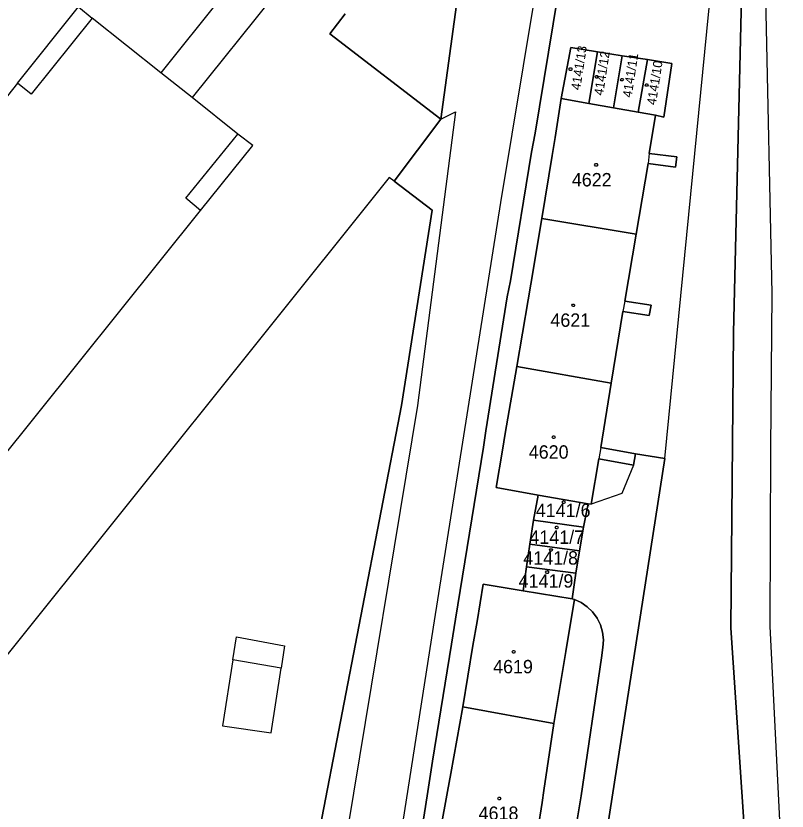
# Model space of a CAD drawing. Extents: x -263587 to -261993, y -1238795 to -1236748.
# Drawn here: x -262834.6 to -262742.4, y -1237498.1 to -1237403.1 of the extents above; entities that cross this region are included whole.
import ezdxf

# ---------------------------------------------------------------- set-up
doc = ezdxf.new("R2010")
doc.units = 0
for name, color, linetype in [('Vrstva 1', 7, 'Continuous'), ('Vrstva 2', 7, 'Continuous'), ('Vrstva 3', 7, 'Continuous')]:
    doc.layers.add(name, color=color, linetype=linetype)

msp = doc.modelspace()

# ---------------------------------------------------------------- linework, layer by layer
at = {"layer": 'Vrstva 1'}
for p, q in [((-262748.79, -1237440.91), (-262747.23, -1237375.51)), ((-262747.23, -1237375.51), (-262748.79, -1237440.91)), ((-262745.18, -1237391.05), (-262744.24, -1237436.23)), ((-262783.8, -1237415.42), (-262780.53, -1237391.46)), ((-262780.53, -1237391.46), (-262783.8, -1237415.42)), ((-262804.94, -1237394.45), (-262817.31, -1237409.85)), ((-262768.88, -1237394.94), (-262772.53, -1237417.07)), ((-262772.53, -1237417.07), (-262768.88, -1237394.94)), ((-262771.88, -1237396.5), (-262776.66, -1237425.38)), ((-262801.19, -1237397.42), (-262813.56, -1237412.83)), ((-262834.43, -1237411.12), (-262827.12, -1237401.98)), ((-262827.12, -1237401.98), (-262825.5, -1237403.32)), ((-262825.5, -1237403.32), (-262832.79, -1237412.43)), ((-262817.31, -1237409.85), (-262825.5, -1237403.32)), ((-262795.24, -1237402.81), (-262797.07, -1237405.2)), ((-262797.07, -1237405.2), (-262795.24, -1237402.81)), ((-262797.07, -1237405.2), (-262783.8, -1237415.42)), ((-262783.8, -1237415.42), (-262797.07, -1237405.2)), ((-262769.4, -1237412.93), (-262768.28, -1237406.86)), ((-262768.28, -1237406.86), (-262769.4, -1237412.93)), ((-262768.28, -1237406.86), (-262765.08, -1237407.36)), ((-262765.08, -1237407.36), (-262768.28, -1237406.86)), ((-262766.11, -1237413.52), (-262765.08, -1237407.36)), ((-262765.08, -1237407.36), (-262766.11, -1237413.52)), ((-262765.08, -1237407.36), (-262762.11, -1237407.82)), ((-262762.11, -1237407.82), (-262765.08, -1237407.36)), ((-262762.11, -1237407.82), (-262763.17, -1237414.04)), ((-262763.17, -1237414.04), (-262762.11, -1237407.82)), ((-262762.11, -1237407.82), (-262759.09, -1237408.29)), ((-262759.09, -1237408.29), (-262762.11, -1237407.82)), ((-262759.09, -1237408.29), (-262760.22, -1237414.57)), ((-262760.22, -1237414.57), (-262759.09, -1237408.29)), ((-262759.09, -1237408.29), (-262756.19, -1237408.74)), ((-262756.19, -1237408.74), (-262759.09, -1237408.29)), ((-262756.19, -1237408.74), (-262757.14, -1237415.16)), ((-262757.14, -1237415.16), (-262756.19, -1237408.74)), ((-262813.56, -1237412.83), (-262817.31, -1237409.85)), ((-262834.43, -1237411.12), (-262848.74, -1237429.01)), ((-262832.79, -1237412.43), (-262834.43, -1237411.12)), ((-262808.1, -1237417.18), (-262813.56, -1237412.83)), ((-262770.15, -1237417.58), (-262769.4, -1237412.93)), ((-262769.4, -1237412.93), (-262770.15, -1237417.58)), ((-262769.4, -1237412.93), (-262766.11, -1237413.52)), ((-262766.11, -1237413.52), (-262769.4, -1237412.93)), ((-262766.11, -1237413.52), (-262763.17, -1237414.04)), ((-262763.17, -1237414.04), (-262766.11, -1237413.52)), ((-262763.17, -1237414.04), (-262760.22, -1237414.57)), ((-262760.22, -1237414.57), (-262763.17, -1237414.04)), ((-262782.04, -1237414.52), (-262786.6, -1237449.63)), ((-262783.8, -1237415.42), (-262782.04, -1237414.52)), ((-262760.22, -1237414.57), (-262758.13, -1237414.94)), ((-262758.13, -1237414.94), (-262760.22, -1237414.57)), ((-262758.13, -1237414.94), (-262758.88, -1237419.51)), ((-262758.88, -1237419.51), (-262758.13, -1237414.94)), ((-262757.14, -1237415.16), (-262758.13, -1237414.94)), ((-262758.13, -1237414.94), (-262757.14, -1237415.16)), ((-262783.8, -1237415.42), (-262789.37, -1237422.8)), ((-262789.37, -1237422.8), (-262783.8, -1237415.42)), ((-262814.32, -1237424.83), (-262808.1, -1237417.18)), ((-262806.3, -1237418.57), (-262808.1, -1237417.18)), ((-262772.53, -1237417.07), (-262772.95, -1237419.35)), ((-262772.95, -1237419.35), (-262772.53, -1237417.07)), ((-262770.5, -1237419.76), (-262770.15, -1237417.58)), ((-262770.15, -1237417.58), (-262770.5, -1237419.76)), ((-262812.54, -1237426.31), (-262806.3, -1237418.57)), ((-262772.95, -1237419.35), (-262775.47, -1237434.71)), ((-262775.47, -1237434.71), (-262772.95, -1237419.35)), ((-262771.71, -1237427.28), (-262770.5, -1237419.76)), ((-262770.5, -1237419.76), (-262771.71, -1237427.28)), ((-262758.88, -1237419.51), (-262759.03, -1237420.69)), ((-262758.88, -1237419.51), (-262755.58, -1237419.89)), ((-262755.58, -1237419.89), (-262758.88, -1237419.51)), ((-262759.03, -1237420.69), (-262760.44, -1237429.13)), ((-262760.44, -1237429.13), (-262759.03, -1237420.69)), ((-262755.76, -1237421.16), (-262759.03, -1237420.69)), ((-262759.03, -1237420.69), (-262755.76, -1237421.16)), ((-262755.58, -1237419.89), (-262755.76, -1237421.16)), ((-262755.76, -1237421.16), (-262755.58, -1237419.89)), ((-262790, -1237422.39), (-262851.26, -1237498.84)), ((-262789.37, -1237422.8), (-262790, -1237422.39)), ((-262789.37, -1237422.8), (-262784.83, -1237426.27)), ((-262784.83, -1237426.27), (-262789.37, -1237422.8)), ((-262812.54, -1237426.31), (-262814.32, -1237424.83)), ((-262776.66, -1237425.38), (-262784.59, -1237475.35)), ((-262853.38, -1237477.23), (-262812.54, -1237426.31)), ((-262784.83, -1237426.27), (-262788.52, -1237449.61)), ((-262788.52, -1237449.61), (-262784.83, -1237426.27)), ((-262773.04, -1237435.12), (-262771.71, -1237427.28)), ((-262771.71, -1237427.28), (-262773.04, -1237435.12)), ((-262771.71, -1237427.28), (-262760.44, -1237429.13)), ((-262760.44, -1237429.13), (-262771.71, -1237427.28)), ((-262760.44, -1237429.13), (-262761.82, -1237437.17)), ((-262761.82, -1237437.17), (-262760.44, -1237429.13)), ((-262775.47, -1237434.71), (-262775.86, -1237436.62)), ((-262775.86, -1237436.62), (-262775.47, -1237434.71)), ((-262773.36, -1237436.99), (-262773.04, -1237435.12)), ((-262773.04, -1237435.12), (-262773.36, -1237436.99)), ((-262775.86, -1237436.62), (-262778.44, -1237452.67)), ((-262778.44, -1237452.67), (-262775.86, -1237436.62)), ((-262744.24, -1237436.23), (-262744.38, -1237454.81)), ((-262774.73, -1237444.96), (-262773.36, -1237436.99)), ((-262773.36, -1237436.99), (-262774.73, -1237444.96)), ((-262761.82, -1237437.17), (-262762.06, -1237438.41)), ((-262761.82, -1237437.17), (-262758.64, -1237437.63)), ((-262758.64, -1237437.63), (-262761.82, -1237437.17)), ((-262758.64, -1237437.63), (-262758.88, -1237438.87)), ((-262758.88, -1237438.87), (-262758.64, -1237437.63)), ((-262762.06, -1237438.41), (-262763.43, -1237446.95)), ((-262763.43, -1237446.95), (-262762.06, -1237438.41)), ((-262758.88, -1237438.87), (-262762.06, -1237438.41)), ((-262762.06, -1237438.41), (-262758.88, -1237438.87)), ((-262749.11, -1237476.18), (-262748.79, -1237440.91)), ((-262748.79, -1237440.91), (-262749.11, -1237476.18)), ((-262776.1, -1237452.97), (-262774.73, -1237444.96)), ((-262774.73, -1237444.96), (-262776.1, -1237452.97)), ((-262763.43, -1237446.95), (-262774.73, -1237444.96)), ((-262774.73, -1237444.96), (-262763.43, -1237446.95)), ((-262763.43, -1237446.95), (-262764.69, -1237454.63)), ((-262764.69, -1237454.63), (-262763.43, -1237446.95)), ((-262788.52, -1237449.61), (-262798.23, -1237499.99)), ((-262798.23, -1237499.99), (-262788.52, -1237449.61)), ((-262786.6, -1237449.63), (-262794.94, -1237500.04)), ((-262778.44, -1237452.67), (-262778.72, -1237454.61)), ((-262778.72, -1237454.61), (-262778.44, -1237452.67)), ((-262776.44, -1237454.97), (-262776.1, -1237452.97)), ((-262776.1, -1237452.97), (-262776.44, -1237454.97)), ((-262778.72, -1237454.61), (-262782.04, -1237475.15)), ((-262782.04, -1237475.15), (-262778.72, -1237454.61)), ((-262777.2, -1237459.41), (-262776.44, -1237454.97)), ((-262776.44, -1237454.97), (-262777.2, -1237459.41)), ((-262764.69, -1237454.63), (-262764.92, -1237455.99)), ((-262764.69, -1237454.63), (-262760.52, -1237455.39)), ((-262760.52, -1237455.39), (-262764.69, -1237454.63)), ((-262744.38, -1237454.81), (-262744.47, -1237476)), ((-262760.52, -1237455.39), (-262760.76, -1237456.74)), ((-262760.76, -1237456.74), (-262760.52, -1237455.39)), ((-262760.52, -1237455.39), (-262757.02, -1237455.96)), ((-262757.02, -1237455.96), (-262760.52, -1237455.39)), ((-262764.92, -1237455.99), (-262765.81, -1237461.41)), ((-262765.81, -1237461.41), (-262764.92, -1237455.99)), ((-262760.76, -1237456.74), (-262764.92, -1237455.99)), ((-262764.92, -1237455.99), (-262760.76, -1237456.74)), ((-262757.02, -1237455.96), (-262763.86, -1237500.03)), ((-262763.86, -1237500.03), (-262757.02, -1237455.96)), ((-262760.76, -1237456.74), (-262762.18, -1237460.15)), ((-262772.15, -1237460.35), (-262777.2, -1237459.41)), ((-262777.2, -1237459.41), (-262772.15, -1237460.35)), ((-262772.72, -1237463.32), (-262772.15, -1237460.35)), ((-262772.15, -1237460.35), (-262772.72, -1237463.32)), ((-262772.15, -1237460.35), (-262766.2, -1237461.37)), ((-262766.2, -1237461.37), (-262772.15, -1237460.35)), ((-262762.18, -1237460.15), (-262765.81, -1237461.41)), ((-262766.2, -1237461.37), (-262766.76, -1237464.18)), ((-262766.76, -1237464.18), (-262766.2, -1237461.37)), ((-262765.81, -1237461.41), (-262766.2, -1237461.37)), ((-262766.2, -1237461.37), (-262765.81, -1237461.41)), ((-262773.17, -1237466.2), (-262772.72, -1237463.32)), ((-262772.72, -1237463.32), (-262773.17, -1237466.2)), ((-262772.72, -1237463.32), (-262766.76, -1237464.18)), ((-262766.76, -1237464.18), (-262772.72, -1237463.32)), ((-262766.76, -1237464.18), (-262767.23, -1237467)), ((-262767.23, -1237467), (-262766.76, -1237464.18)), ((-262773.58, -1237468.89), (-262773.17, -1237466.2)), ((-262773.17, -1237466.2), (-262773.58, -1237468.89)), ((-262773.17, -1237466.2), (-262767.23, -1237467)), ((-262767.23, -1237467), (-262773.17, -1237466.2)), ((-262767.23, -1237467), (-262767.68, -1237469.67)), ((-262767.68, -1237469.67), (-262767.23, -1237467)), ((-262773.95, -1237471.76), (-262773.58, -1237468.89)), ((-262773.58, -1237468.89), (-262773.95, -1237471.76)), ((-262767.68, -1237469.67), (-262773.58, -1237468.89)), ((-262773.58, -1237468.89), (-262767.68, -1237469.67)), ((-262767.68, -1237469.67), (-262768.12, -1237472.74)), ((-262768.12, -1237472.74), (-262767.68, -1237469.67)), ((-262779.48, -1237475.44), (-262778.73, -1237470.96)), ((-262778.73, -1237470.96), (-262779.48, -1237475.44)), ((-262778.73, -1237470.96), (-262773.95, -1237471.76)), ((-262773.95, -1237471.76), (-262778.73, -1237470.96)), ((-262768.12, -1237472.74), (-262773.95, -1237471.76)), ((-262773.95, -1237471.76), (-262768.12, -1237472.74)), ((-262767.83, -1237472.79), (-262768.67, -1237477.79)), ((-262768.67, -1237477.79), (-262767.83, -1237472.79)), ((-262768.12, -1237472.74), (-262767.83, -1237472.79)), ((-262767.83, -1237472.79), (-262768.12, -1237472.74)), ((-262767.02, -1237473.16), (-262767.83, -1237472.79)), ((-262767.83, -1237472.79), (-262767.02, -1237473.16)), ((-262766.29, -1237473.67), (-262767.02, -1237473.16)), ((-262767.02, -1237473.16), (-262766.29, -1237473.67)), ((-262765.65, -1237474.29), (-262766.29, -1237473.67)), ((-262766.29, -1237473.67), (-262765.65, -1237474.29)), ((-262765.12, -1237475.02), (-262765.65, -1237474.29)), ((-262765.65, -1237474.29), (-262765.12, -1237475.02)), ((-262784.59, -1237475.35), (-262790.06, -1237510.34)), ((-262782.04, -1237475.15), (-262782.55, -1237478.16)), ((-262782.55, -1237478.16), (-262782.04, -1237475.15)), ((-262779.97, -1237478.31), (-262779.48, -1237475.44)), ((-262779.48, -1237475.44), (-262779.97, -1237478.31)), ((-262764.72, -1237475.84), (-262765.12, -1237475.02)), ((-262765.12, -1237475.02), (-262764.72, -1237475.84)), ((-262764.46, -1237476.72), (-262764.72, -1237475.84)), ((-262764.72, -1237475.84), (-262764.46, -1237476.72)), ((-262764.37, -1237477.64), (-262764.46, -1237476.72)), ((-262764.46, -1237476.72), (-262764.37, -1237477.64)), ((-262747.55, -1237499.97), (-262749.11, -1237476.18)), ((-262749.11, -1237476.18), (-262747.55, -1237499.97)), ((-262744.47, -1237476), (-262743.25, -1237500.01)), ((-262808.67, -1237480.01), (-262808.23, -1237477.26)), ((-262808.23, -1237477.26), (-262802.51, -1237478.36)), ((-262768.67, -1237477.79), (-262768.87, -1237479.02)), ((-262768.87, -1237479.02), (-262768.67, -1237477.79)), ((-262764.43, -1237478.55), (-262764.37, -1237477.64)), ((-262764.37, -1237477.64), (-262764.43, -1237478.55)), ((-262802.51, -1237478.36), (-262802.89, -1237481.01)), ((-262782.55, -1237478.16), (-262784.82, -1237492.11)), ((-262784.82, -1237492.11), (-262782.55, -1237478.16)), ((-262781.19, -1237485.63), (-262779.97, -1237478.31)), ((-262779.97, -1237478.31), (-262781.19, -1237485.63)), ((-262764.61, -1237479.77), (-262764.43, -1237478.55)), ((-262764.43, -1237478.55), (-262764.61, -1237479.77)), ((-262768.87, -1237479.02), (-262770.31, -1237487.62)), ((-262770.31, -1237487.62), (-262768.87, -1237479.02)), ((-262808.67, -1237480.01), (-262809.9, -1237487.89)), ((-262802.89, -1237481.01), (-262808.67, -1237480.01)), ((-262767.01, -1237496.26), (-262764.61, -1237479.77)), ((-262764.61, -1237479.77), (-262767.01, -1237496.26)), ((-262804.11, -1237488.75), (-262802.89, -1237481.01)), ((-262782.63, -1237493.61), (-262781.19, -1237485.63)), ((-262781.19, -1237485.63), (-262782.63, -1237493.61)), ((-262770.31, -1237487.62), (-262781.19, -1237485.63)), ((-262781.19, -1237485.63), (-262770.31, -1237487.62)), ((-262809.9, -1237487.89), (-262804.11, -1237488.75)), ((-262770.31, -1237487.62), (-262771.47, -1237495.62)), ((-262771.47, -1237495.62), (-262770.31, -1237487.62)), ((-262784.82, -1237492.11), (-262785.45, -1237496.26)), ((-262785.45, -1237496.26), (-262784.82, -1237492.11)), ((-262783.01, -1237495.75), (-262782.63, -1237493.61)), ((-262782.63, -1237493.61), (-262783.01, -1237495.75)), ((-262784.44, -1237503.68), (-262783.01, -1237495.75)), ((-262783.01, -1237495.75), (-262784.44, -1237503.68)), ((-262771.47, -1237495.62), (-262771.7, -1237497.05)), ((-262771.7, -1237497.05), (-262771.47, -1237495.62)), ((-262785.45, -1237496.26), (-262787.79, -1237511.2)), ((-262787.79, -1237511.2), (-262785.45, -1237496.26)), ((-262768.14, -1237502.86), (-262767.01, -1237496.26)), ((-262767.01, -1237496.26), (-262768.14, -1237502.86)), ((-262771.7, -1237497.05), (-262773.03, -1237505.54)), ((-262773.03, -1237505.54), (-262771.7, -1237497.05))]:
    msp.add_line(p, q, dxfattribs=at)
for points in [[(-262768.21, -1237409.28), (-262768.12, -1237409.43), (-262768.21, -1237409.58), (-262768.39, -1237409.58), (-262768.48, -1237409.43), (-262768.39, -1237409.28)], [(-262765.1, -1237410.2), (-262765.01, -1237410.35), (-262765.1, -1237410.5), (-262765.28, -1237410.5), (-262765.37, -1237410.35), (-262765.28, -1237410.2)], [(-262762.07, -1237410.54), (-262761.98, -1237410.69), (-262762.07, -1237410.84), (-262762.25, -1237410.84), (-262762.34, -1237410.69), (-262762.25, -1237410.54)], [(-262759.1, -1237411.18), (-262759.01, -1237411.33), (-262759.1, -1237411.48), (-262759.28, -1237411.48), (-262759.37, -1237411.33), (-262759.28, -1237411.18)], [(-262765.14, -1237420.72), (-262765.05, -1237420.87), (-262765.14, -1237421.02), (-262765.32, -1237421.02), (-262765.41, -1237420.87), (-262765.32, -1237420.72)], [(-262767.89, -1237437.5), (-262767.8, -1237437.65), (-262767.89, -1237437.8), (-262768.07, -1237437.8), (-262768.16, -1237437.65), (-262768.07, -1237437.5)], [(-262770.22, -1237453.26), (-262770.13, -1237453.41), (-262770.22, -1237453.56), (-262770.4, -1237453.56), (-262770.49, -1237453.41), (-262770.4, -1237453.26)], [(-262769.01, -1237461.02), (-262768.92, -1237461.17), (-262769.01, -1237461.32), (-262769.19, -1237461.32), (-262769.28, -1237461.17), (-262769.19, -1237461.02)], [(-262769.85, -1237464.05), (-262769.76, -1237464.2), (-262769.85, -1237464.35), (-262770.03, -1237464.35), (-262770.12, -1237464.2), (-262770.03, -1237464.05)], [(-262770.54, -1237466.74), (-262770.45, -1237466.89), (-262770.54, -1237467.04), (-262770.72, -1237467.04), (-262770.81, -1237466.89), (-262770.72, -1237466.74)], [(-262771, -1237469.4), (-262770.91, -1237469.55), (-262771, -1237469.7), (-262771.18, -1237469.7), (-262771.27, -1237469.55), (-262771.18, -1237469.4)], [(-262775, -1237478.91), (-262774.91, -1237479.06), (-262775, -1237479.21), (-262775.18, -1237479.21), (-262775.27, -1237479.06), (-262775.18, -1237478.91)], [(-262776.74, -1237496.43), (-262776.65, -1237496.58), (-262776.74, -1237496.73), (-262776.92, -1237496.73), (-262777.01, -1237496.58), (-262776.92, -1237496.43)]]:
    msp.add_lwpolyline(points, close=True, dxfattribs=at)
at = {"layer": 'Vrstva 2'}
msp.add_lwpolyline([(-262784.75, -1237625.31), (-262780.055, -1237596.24), (-262775.165, -1237566.93), (-262768.26, -1237525.99), (-262763.86, -1237500.03), (-262763.86, -1237500.03), (-262757.02, -1237455.96), (-262754.395, -1237429.23), (-262751.77, -1237402.5), (-262750.5, -1237391.48), (-262750.424, -1237380.733), (-262750.315, -1237371.914), (-262750.742, -1237358.967), (-262751.363, -1237345.612), (-262751.817, -1237337.772)], dxfattribs=at)
at = {"layer": 'Vrstva 3'}
msp.add_lwpolyline([(-262781.6, -1237646.81), (-262760.18, -1237607.41), (-262746.49, -1237565.17), (-262744.57, -1237538.03), (-262742.42, -1237509.51), (-262743.25, -1237500.01), (-262747.55, -1237499.97), (-262749.11, -1237476.18), (-262748.79, -1237440.91), (-262747.23, -1237375.51), (-262746.13, -1237308.63), (-262749.07, -1237311.22), (-262749.15, -1237308.17), (-262746.16, -1237306.31), (-262747.51, -1237293.89), (-262747.66, -1237292.16), (-262745.96, -1237291.09), (-262746.395, -1237269.455), (-262745.66, -1237267.05), (-262744.55, -1237267.05), (-262743.43, -1237239.23), (-262748.29, -1237225.02), (-262744.25, -1237230.5), (-262727.51, -1237252.7)], dxfattribs=at)

# ---------------------------------------------------------------- texts
at = {"layer": 'Vrstva 1'}
for s, p in [('4141/13', (-262767.149, -1237411.986)), ('4141/12', (-262764.409, -1237412.626)), ('4141/11', (-262760.999, -1237412.868)), ('4141/10', (-262758.096, -1237413.773))]:
    msp.add_text(s, height=1.1, rotation=81.18812, dxfattribs=at).set_placement(p)
for s, p in [('4622', (-262768.142, -1237423.44)), ('4621', (-262770.703, -1237440.22)), ('4620', (-262773.291, -1237455.98)), ('4141/6', (-262772.45, -1237462.95)), ('4141/7', (-262773.216, -1237466.16)), ('4141/8', (-262773.946, -1237468.64)), ('4141/9', (-262774.502, -1237471.39)), ('4619', (-262777.555, -1237481.63)), ('4618', (-262779.288, -1237499.15))]:
    msp.add_text(s, height=1.6, dxfattribs=at).set_placement(p)

doc.saveas('drawing.dxf')
